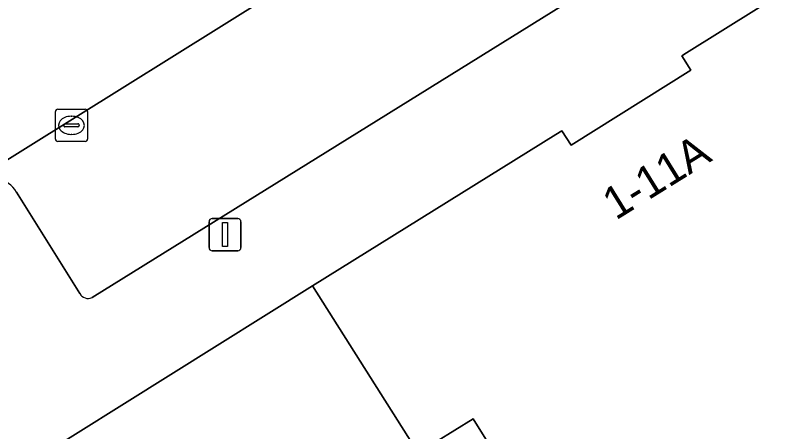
# Model space of a CAD drawing. Extents: x 159352 to 160617, y 385888 to 387323.
# Drawn here: x 159852.67 to 159876.89, y 386071.33 to 386084.25 of the extents above; entities that cross this region are included whole.
import ezdxf

# ---------------------------------------------------------------- set-up
doc = ezdxf.new("R2010")
doc.units = 0
for name, color, linetype in [('IMGEO_Erf', 7, 'Continuous'), ('IMGEO_Kolk', 7, 'Continuous'), ('IMGEO_Lichtmast', 7, 'Continuous'), ('IMGEO_Pand', 7, 'Continuous'), ('IMGEO_Pand_nummerreeks', 7, 'Continuous'), ('IMGEO_Parkeervlak_open', 7, 'Continuous'), ('IMGEO_Rijbaan_lokaal_open', 7, 'Continuous'), ('IMGEO_Voetpad_open', 7, 'Continuous')]:
    doc.layers.add(name, color=color, linetype=linetype)

msp = doc.modelspace()

# ---------------------------------------------------------------- linework, layer by layer
at = {"layer": 'IMGEO_Erf'}
msp.add_lwpolyline([(159870.713, 386065.58), (159866.877, 386071.728), (159865.169, 386070.668), (159861.894, 386075.859), (159839.883, 386062.089)], dxfattribs=at)
at = {"layer": 'IMGEO_Kolk'}
for p, q in [((159853.979, 386081.34), (159854.831, 386081.34)), ((159853.904, 386080.414), (159853.904, 386081.266)), ((159854.392, 386081.12), (159854.417, 386081.12)), ((159854.905, 386081.266), (159854.905, 386080.414)), ((159854.163, 386080.834), (159854.163, 386080.846)), ((159854.206, 386080.883), (159854.604, 386080.883)), ((159854.647, 386080.846), (159854.647, 386080.834)), ((159854.601, 386080.797), (159854.203, 386080.797)), ((159854.831, 386080.34), (159853.979, 386080.34)), ((159854.415, 386080.56), (159854.39, 386080.56))]:
    msp.add_line(p, q, dxfattribs=at)
for points in [[(159853.979, 386081.34), (159854.831, 386081.34)], [(159853.904, 386080.414), (159853.904, 386081.266)], [(159854.905, 386081.266), (159854.905, 386080.414)], [(159854.831, 386080.34), (159853.979, 386080.34)]]:
    msp.add_lwpolyline(points, dxfattribs=at)
for centre, radius, start, end in [((159853.981, 386081.264), 0.0765, 91.552, 178.448), ((159853.981, 386081.264), 0.0765, 91.552, 178.448), ((159854.829, 386081.264), 0.0765, 1.552, 88.448), ((159854.829, 386081.264), 0.0765, 1.552, 88.448), ((159854.203, 386080.843), 0.0403, 85.8775, 175.7526), ((159854.2, 386080.833), 0.0366, 178.938, 274.7102), ((159854.604, 386080.84), 0.043, 264.8664, 352.4533), ((159854.608, 386080.845), 0.0386, 1.7309, 96.639), ((159853.981, 386080.416), 0.0765, 181.552, 268.448), ((159853.981, 386080.416), 0.0765, 181.552, 268.448), ((159854.829, 386080.416), 0.0765, 271.552, 358.448), ((159854.829, 386080.416), 0.0765, 271.552, 358.448)]:
    msp.add_arc(centre, radius, start, end, dxfattribs=at)
for centre, major_axis, ratio, start_param, end_param in [((159854.391, 386080.84), (-0.387, 0.002), 0.722429, 4.712389, 7.853982), ((159854.416, 386080.84), (-0.39, 0.002), 0.717154, 1.570796, 4.712389)]:
    msp.add_ellipse(centre, major_axis=major_axis, ratio=ratio, start_param=start_param, end_param=end_param, dxfattribs=at)
at = {"layer": 'IMGEO_Lichtmast'}
for p, q in [((159858.777, 386077.947), (159859.567, 386077.947)), ((159859.567, 386077.947), (159858.777, 386077.947)), ((159858.677, 386077.047), (159858.677, 386077.847)), ((159858.677, 386077.847), (159858.677, 386077.047)), ((159859.667, 386077.847), (159859.667, 386077.047)), ((159859.667, 386077.047), (159859.667, 386077.847)), ((159859.567, 386076.947), (159858.777, 386076.947)), ((159858.777, 386076.947), (159859.567, 386076.947))]:
    msp.add_line(p, q, dxfattribs=at)
msp.add_lwpolyline([(159859.097, 386077.822), (159859.247, 386077.822), (159859.247, 386077.072), (159859.097, 386077.072), (159859.097, 386077.822)], dxfattribs=at)
for centre, start, end in [((159858.777, 386077.847), 90, 180), ((159858.777, 386077.847), 90, 180), ((159859.567, 386077.847), 0, 90), ((159859.567, 386077.847), 360, 90), ((159858.777, 386077.047), 180, 270), ((159858.777, 386077.047), 180, 270), ((159859.567, 386077.047), 270, 0), ((159859.567, 386077.047), 270, 0)]:
    msp.add_arc(centre, 0.1, start, end, dxfattribs=at)
at = {"layer": 'IMGEO_Pand'}
msp.add_lwpolyline([(159891.413, 386071.272), (159888.158, 386076.485), (159886.468, 386075.405), (159882.627, 386081.56), (159884.324, 386082.619), (159881.075, 386087.822), (159873.508, 386083.096), (159873.358, 386083.002), (159873.638, 386082.552), (159869.92, 386080.22), (159869.628, 386080.674), (159869.446, 386080.56), (159861.894, 386075.859), (159865.169, 386070.668), (159866.877, 386071.728), (159870.713, 386065.58)], dxfattribs=at)
at = {"layer": 'IMGEO_Parkeervlak_open'}
for points in [[(159872.862, 386092.541), (159851.428, 386079.154)], [(159855.044, 386075.49), (159874.733, 386087.732)], [(159852.693, 386078.766), (159854.66, 386075.617)]]:
    msp.add_lwpolyline(points, dxfattribs=at)
for centre, radius, start, end in [((159851.843, 386078.251), 0.994, 31.206, 114.6904), ((159854.92, 386075.76), 0.297, 208.7624, 294.6365)]:
    msp.add_arc(centre, radius, start, end, dxfattribs=at)
at = {"layer": 'IMGEO_Rijbaan_lokaal_open'}
msp.add_lwpolyline([(159867.879, 386095.785), (159861.127, 386091.532), (159858.809, 386090.111), (159851.967, 386085.784), (159849.636, 386084.346), (159842.969, 386080.202), (159840.427, 386078.651), (159833.656, 386074.408), (159831.519, 386073.099), (159834.4, 386068.524), (159839.072, 386071.429), (159841.535, 386072.968), (159845.194, 386075.254), (159845.401, 386075.387), (159850.467, 386078.559), (159851.428, 386079.154), (159872.862, 386092.541), (159869.995, 386097.111)], close=True, dxfattribs=at)
at = {"layer": 'IMGEO_Voetpad_open'}
for points in [[(159811.969, 386044.648), (159839.883, 386062.089), (159861.894, 386075.859), (159869.446, 386080.56), (159869.628, 386080.674), (159869.92, 386080.22), (159873.638, 386082.552), (159873.358, 386083.002), (159873.508, 386083.096), (159881.075, 386087.822), (159876.886, 386094.53)], [(159874.733, 386087.732), (159855.044, 386075.49)], [(159854.66, 386075.617), (159852.693, 386078.766)]]:
    msp.add_lwpolyline(points, dxfattribs=at)
for centre, radius, start, end in [((159851.843, 386078.251), 0.994, 31.206, 114.6904), ((159854.92, 386075.76), 0.297, 208.7624, 294.6365)]:
    msp.add_arc(centre, radius, start, end, dxfattribs=at)

# ---------------------------------------------------------------- texts
at = {"layer": 'IMGEO_Pand_nummerreeks'}
msp.add_text('1-11A', height=1, rotation=31.864, dxfattribs=at).set_placement((159871.309, 386077.877))

doc.saveas('drawing.dxf')
